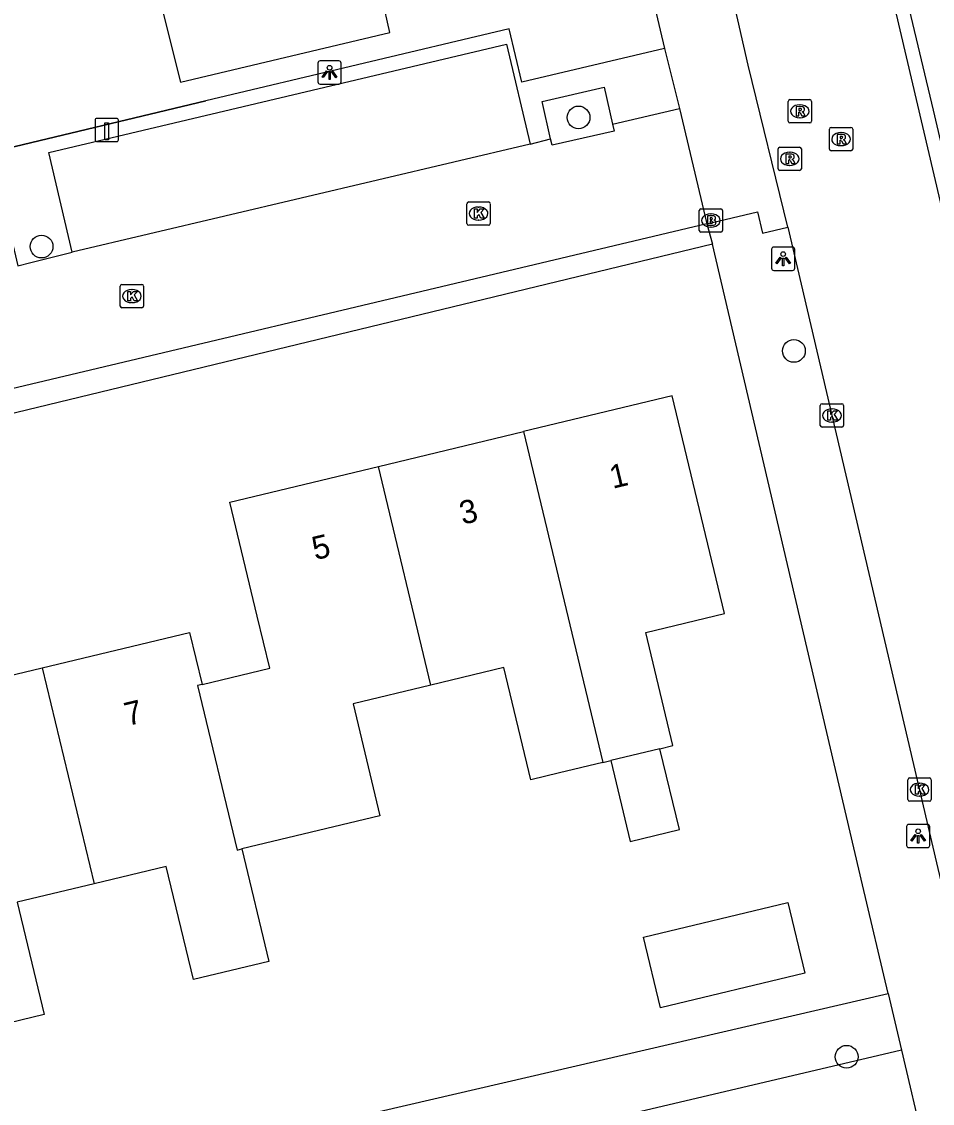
# Model space of a CAD drawing. Extents: x 157663 to 158496, y 379212 to 380934.
# Drawn here: x 158140.66 to 158179.72, y 380702.61 to 380749 of the extents above; entities that cross this region are included whole.
import ezdxf

# ---------------------------------------------------------------- set-up
doc = ezdxf.new("R2010")
doc.units = 0
for name, color, linetype in [('IMGEO_Boom', 7, 'Continuous'), ('IMGEO_Brandkraan', 7, 'Continuous'), ('IMGEO_Groenvoorziening', 7, 'Continuous'), ('IMGEO_Hek', 7, 'Continuous'), ('IMGEO_Kolk', 7, 'Continuous'), ('IMGEO_Laadpaal', 7, 'Continuous'), ('IMGEO_Lichtpunt', 7, 'Continuous'), ('IMGEO_Pand', 7, 'Continuous'), ('IMGEO_Pand_nummerreeks', 7, 'Continuous'), ('IMGEO_Rijbaan_lokaal_open', 7, 'Continuous'), ('IMGEO_Rioolput', 7, 'Continuous'), ('IMGEO_Voetpad_open', 7, 'Continuous')]:
    doc.layers.add(name, color=color, linetype=linetype)

msp = doc.modelspace()

# ---------------------------------------------------------------- linework, layer by layer
at = {"layer": 'IMGEO_Boom'}
for centre in [(158164.546, 380744.887), (158141.513, 380739.352), (158173.786, 380734.877), (158176.046, 380704.606)]:
    msp.add_circle(centre, 0.489, dxfattribs=at)
at = {"layer": 'IMGEO_Brandkraan'}
for p, q in [((158169.725, 380740.043), (158169.725, 380740.895)), ((158169.8, 380740.969), (158170.652, 380740.969)), ((158170.213, 380740.749), (158170.238, 380740.749)), ((158170.726, 380740.895), (158170.726, 380740.043)), ((158170.652, 380739.969), (158169.8, 380739.969)), ((158170.236, 380740.189), (158170.211, 380740.189))]:
    msp.add_line(p, q, dxfattribs=at)
for points in [[(158169.725, 380740.043), (158169.725, 380740.895)], [(158169.8, 380740.969), (158170.652, 380740.969)], [(158170.073, 380740.669), (158170.073, 380740.269), (158170.286, 380740.269)], [(158170.304, 380740.669), (158170.073, 380740.669)], [(158170.726, 380740.895), (158170.726, 380740.043)], [(158170.252, 380740.588), (158170.198, 380740.588), (158170.198, 380740.512)], [(158170.198, 380740.512), (158170.251, 380740.512)], [(158170.26, 380740.436), (158170.198, 380740.436), (158170.198, 380740.355)], [(158170.198, 380740.355), (158170.26, 380740.355)], [(158170.652, 380739.969), (158169.8, 380739.969)]]:
    msp.add_lwpolyline(points, dxfattribs=at)
for centre, radius, start, end in [((158169.802, 380740.893), 0.0765, 91.552, 178.448), ((158169.802, 380740.893), 0.0765, 91.552, 178.448), ((158170.308, 380740.524), 0.145, 59.4692, 91.5367), ((158170.65, 380740.893), 0.0765, 1.552, 88.448), ((158170.65, 380740.893), 0.0765, 1.552, 88.448), ((158170.253, 380740.55), 0.0379, 267.8285, 90.9355), ((158170.261, 380740.395), 0.0404, 269.8759, 90.5077), ((158170.292, 380740.52), 0.251, 268.6676, 293.5347), ((158170.333, 380740.571), 0.0922, 285.5137, 58.1501), ((158170.338, 380740.379), 0.105, 301.3115, 78.989), ((158169.802, 380740.045), 0.0765, 181.552, 268.448), ((158169.802, 380740.045), 0.0765, 181.552, 268.448), ((158170.65, 380740.045), 0.0765, 271.552, 358.448), ((158170.65, 380740.045), 0.0765, 271.552, 358.448)]:
    msp.add_arc(centre, radius, start, end, dxfattribs=at)
for centre, major_axis, ratio, start_param, end_param in [((158170.212, 380740.469), (-0.387, 0.002), 0.722429, 4.712389, 7.853982), ((158170.237, 380740.469), (-0.39, 0.002), 0.717154, 1.570796, 4.712389)]:
    msp.add_ellipse(centre, major_axis=major_axis, ratio=ratio, start_param=start_param, end_param=end_param, dxfattribs=at)
at = {"layer": 'IMGEO_Groenvoorziening'}
for points in [[(158140.633, 380698.699), (158177.827, 380707.322)], [(158178.399, 380704.888), (158134.823, 380694.638)]]:
    msp.add_lwpolyline(points, dxfattribs=at)
at = {"layer": 'IMGEO_Hek'}
for points in [[(158139.357, 380743.403), (158148.562, 380745.606)], [(158176.732, 380711.977), (158170.295, 380739.457)]]:
    msp.add_lwpolyline(points, dxfattribs=at)
at = {"layer": 'IMGEO_Kolk'}
for p, q in [((158159.76, 380740.339), (158159.76, 380741.191)), ((158159.835, 380741.265), (158160.687, 380741.265)), ((158160.761, 380741.191), (158160.761, 380740.339)), ((158160.248, 380741.045), (158160.273, 380741.045)), ((158160.687, 380740.265), (158159.835, 380740.265)), ((158160.271, 380740.485), (158160.246, 380740.485)), ((158144.888, 380736.801), (158144.888, 380737.653)), ((158144.963, 380737.727), (158145.815, 380737.727)), ((158145.376, 380737.507), (158145.401, 380737.507)), ((158145.889, 380737.653), (158145.889, 380736.801)), ((158145.815, 380736.727), (158144.963, 380736.727)), ((158145.399, 380736.947), (158145.374, 380736.947)), ((158174.918, 380731.682), (158174.918, 380732.534)), ((158174.993, 380732.608), (158175.845, 380732.608)), ((158175.406, 380732.388), (158175.431, 380732.388)), ((158175.919, 380732.534), (158175.919, 380731.682)), ((158175.845, 380731.608), (158174.993, 380731.608)), ((158175.429, 380731.828), (158175.404, 380731.828)), ((158178.75, 380716.563), (158179.602, 380716.563)), ((158178.675, 380715.637), (158178.675, 380716.489)), ((158179.163, 380716.343), (158179.188, 380716.343)), ((158179.676, 380716.489), (158179.676, 380715.637)), ((158179.186, 380715.783), (158179.161, 380715.783)), ((158179.602, 380715.563), (158178.75, 380715.563))]:
    msp.add_line(p, q, dxfattribs=at)
for points in [[(158159.76, 380740.339), (158159.76, 380741.191)], [(158159.835, 380741.265), (158160.687, 380741.265)], [(158160.761, 380741.191), (158160.761, 380740.339)], [(158160.081, 380740.965), (158160.204, 380740.965), (158160.204, 380740.814), (158160.334, 380740.965), (158160.498, 380740.965), (158160.352, 380740.814), (158160.505, 380740.565), (158160.353, 380740.565), (158160.268, 380740.729), (158160.204, 380740.662), (158160.204, 380740.565), (158160.081, 380740.565), (158160.081, 380740.965)], [(158160.687, 380740.265), (158159.835, 380740.265)], [(158144.888, 380736.801), (158144.888, 380737.653)], [(158144.963, 380737.727), (158145.815, 380737.727)], [(158145.209, 380737.427), (158145.332, 380737.427), (158145.332, 380737.276), (158145.462, 380737.427), (158145.626, 380737.427), (158145.48, 380737.276), (158145.633, 380737.027), (158145.481, 380737.027), (158145.396, 380737.191), (158145.332, 380737.124), (158145.332, 380737.027), (158145.209, 380737.027), (158145.209, 380737.427)], [(158145.889, 380737.653), (158145.889, 380736.801)], [(158145.815, 380736.727), (158144.963, 380736.727)], [(158174.918, 380731.682), (158174.918, 380732.534)], [(158174.993, 380732.608), (158175.845, 380732.608)], [(158175.919, 380732.534), (158175.919, 380731.682)], [(158175.239, 380732.308), (158175.362, 380732.308), (158175.362, 380732.157), (158175.492, 380732.308), (158175.656, 380732.308), (158175.51, 380732.157), (158175.663, 380731.908), (158175.511, 380731.908), (158175.426, 380732.072), (158175.362, 380732.005), (158175.362, 380731.908), (158175.239, 380731.908), (158175.239, 380732.308)], [(158175.845, 380731.608), (158174.993, 380731.608)], [(158178.75, 380716.563), (158179.602, 380716.563)], [(158178.675, 380715.637), (158178.675, 380716.489)], [(158178.996, 380716.263), (158179.119, 380716.263), (158179.119, 380716.112), (158179.249, 380716.263), (158179.413, 380716.263), (158179.267, 380716.112), (158179.42, 380715.863), (158179.268, 380715.863), (158179.183, 380716.027), (158179.119, 380715.96), (158179.119, 380715.863), (158178.996, 380715.863), (158178.996, 380716.263)], [(158179.676, 380716.489), (158179.676, 380715.637)], [(158179.602, 380715.563), (158178.75, 380715.563)]]:
    msp.add_lwpolyline(points, dxfattribs=at)
for centre, start, end in [((158159.837, 380741.189), 91.552, 178.448), ((158159.837, 380741.189), 91.552, 178.448), ((158160.685, 380741.189), 1.552, 88.448), ((158160.685, 380741.189), 1.552, 88.448), ((158159.837, 380740.341), 181.552, 268.448), ((158159.837, 380740.341), 181.552, 268.448), ((158160.685, 380740.341), 271.552, 358.448), ((158160.685, 380740.341), 271.552, 358.448), ((158144.965, 380737.651), 91.552, 178.448), ((158144.965, 380737.651), 91.552, 178.448), ((158145.813, 380737.651), 1.552, 88.448), ((158145.813, 380737.651), 1.552, 88.448), ((158144.965, 380736.803), 181.552, 268.448), ((158144.965, 380736.803), 181.552, 268.448), ((158145.813, 380736.803), 271.552, 358.448), ((158145.813, 380736.803), 271.552, 358.448), ((158174.995, 380732.532), 91.552, 178.448), ((158174.995, 380732.532), 91.552, 178.448), ((158175.843, 380732.532), 1.552, 88.448), ((158175.843, 380732.532), 1.552, 88.448), ((158174.995, 380731.684), 181.552, 268.448), ((158174.995, 380731.684), 181.552, 268.448), ((158175.843, 380731.684), 271.552, 358.448), ((158175.843, 380731.684), 271.552, 358.448), ((158178.752, 380716.487), 91.552, 178.448), ((158178.752, 380716.487), 91.552, 178.448), ((158179.6, 380716.487), 1.552, 88.448), ((158179.6, 380716.487), 1.552, 88.448), ((158178.752, 380715.639), 181.552, 268.448), ((158178.752, 380715.639), 181.552, 268.448), ((158179.6, 380715.639), 271.552, 358.448), ((158179.6, 380715.639), 271.552, 358.448)]:
    msp.add_arc(centre, 0.0765, start, end, dxfattribs=at)
for centre, major_axis, ratio, start_param, end_param in [((158160.247, 380740.765), (-0.387, 0.002), 0.722429, 4.712389, 7.853982), ((158160.272, 380740.765), (-0.39, 0.002), 0.717154, 1.570796, 4.712389), ((158145.375, 380737.227), (-0.387, 0.002), 0.722429, 4.712389, 7.853982), ((158145.4, 380737.227), (-0.39, 0.002), 0.717154, 1.570796, 4.712389), ((158175.405, 380732.108), (-0.387, 0.002), 0.722429, 4.712389, 7.853982), ((158175.43, 380732.108), (-0.39, 0.002), 0.717154, 1.570796, 4.712389), ((158179.162, 380716.063), (-0.387, 0.002), 0.722429, 4.712389, 7.853982), ((158179.187, 380716.063), (-0.39, 0.002), 0.717154, 1.570796, 4.712389)]:
    msp.add_ellipse(centre, major_axis=major_axis, ratio=ratio, start_param=start_param, end_param=end_param, dxfattribs=at)
at = {"layer": 'IMGEO_Laadpaal'}
for p, q in [((158144.726, 380744.85), (158143.885, 380744.85)), ((158144.726, 380744.85), (158143.885, 380744.85)), ((158143.81, 380744.766), (158143.81, 380743.925)), ((158143.81, 380744.766), (158143.81, 380743.925)), ((158144.81, 380743.934), (158144.81, 380744.775)), ((158144.81, 380743.934), (158144.81, 380744.775)), ((158143.894, 380743.85), (158144.735, 380743.85)), ((158143.894, 380743.85), (158144.735, 380743.85))]:
    msp.add_line(p, q, dxfattribs=at)
msp.add_lwpolyline([(158144.225, 380744.663), (158144.385, 380744.663), (158144.385, 380743.93), (158144.225, 380743.93), (158144.225, 380744.663)], dxfattribs=at)
for centre, start, end in [((158143.888, 380744.772), 92.4484, 184.2845), ((158143.888, 380744.772), 92.4484, 184.2845), ((158144.732, 380744.772), 2.4484, 94.2845), ((158144.732, 380744.772), 2.4484, 94.2845), ((158143.888, 380743.928), 182.4484, 274.2845), ((158143.888, 380743.928), 182.4484, 274.2845), ((158144.732, 380743.928), 272.4484, 4.2845), ((158144.732, 380743.928), 272.4484, 4.2845)]:
    msp.add_arc(centre, 0.0779, start, end, dxfattribs=at)
at = {"layer": 'IMGEO_Lichtpunt'}
for p, q in [((158153.367, 380747.221), (158153.367, 380746.414)), ((158153.367, 380747.221), (158153.367, 380746.414)), ((158154.269, 380747.316), (158153.461, 380747.316)), ((158154.269, 380747.316), (158153.461, 380747.316)), ((158154.363, 380746.414), (158154.363, 380747.221)), ((158154.363, 380746.414), (158154.363, 380747.221)), ((158153.461, 380746.32), (158154.269, 380746.32)), ((158153.461, 380746.32), (158154.269, 380746.32)), ((158173.727, 380739.328), (158172.919, 380739.328)), ((158173.727, 380739.328), (158172.919, 380739.328)), ((158172.825, 380739.233), (158172.825, 380738.426)), ((158172.825, 380739.233), (158172.825, 380738.426)), ((158173.821, 380738.426), (158173.821, 380739.233)), ((158173.821, 380738.426), (158173.821, 380739.233)), ((158172.919, 380738.332), (158173.727, 380738.332)), ((158172.919, 380738.332), (158173.727, 380738.332)), ((158178.617, 380714.479), (158178.617, 380713.672)), ((158178.617, 380714.479), (158178.617, 380713.672)), ((158179.519, 380714.574), (158178.711, 380714.574)), ((158179.519, 380714.574), (158178.711, 380714.574)), ((158179.613, 380713.672), (158179.613, 380714.479)), ((158179.613, 380713.672), (158179.613, 380714.479)), ((158178.711, 380713.578), (158179.519, 380713.578)), ((158178.711, 380713.578), (158179.519, 380713.578))]:
    msp.add_line(p, q, dxfattribs=at)
for points in [[(158153.741, 380746.885), (158153.78, 380746.857), (158153.592, 380746.595), (158153.554, 380746.622), (158153.741, 380746.885)], [(158153.843, 380746.837), (158153.89, 380746.837), (158153.89, 380746.515), (158153.843, 380746.515), (158153.843, 380746.837)], [(158153.953, 380746.857), (158153.991, 380746.884), (158154.178, 380746.622), (158154.139, 380746.594), (158153.953, 380746.857)], [(158173.199, 380738.897), (158173.238, 380738.869), (158173.05, 380738.607), (158173.012, 380738.634), (158173.199, 380738.897)], [(158173.301, 380738.849), (158173.348, 380738.849), (158173.348, 380738.527), (158173.301, 380738.527), (158173.301, 380738.849)], [(158173.411, 380738.869), (158173.449, 380738.896), (158173.636, 380738.634), (158173.597, 380738.606), (158173.411, 380738.869)], [(158178.991, 380714.143), (158179.03, 380714.115), (158178.842, 380713.853), (158178.804, 380713.88), (158178.991, 380714.143)], [(158179.093, 380714.095), (158179.14, 380714.095), (158179.14, 380713.773), (158179.093, 380713.773), (158179.093, 380714.095)], [(158179.203, 380714.115), (158179.241, 380714.142), (158179.428, 380713.88), (158179.389, 380713.852), (158179.203, 380714.115)]]:
    msp.add_lwpolyline(points, dxfattribs=at)
for centre in [(158153.866, 380747.019), (158173.324, 380739.031), (158179.116, 380714.277)]:
    msp.add_circle(centre, 0.0994, dxfattribs=at)
for centre, start, end in [((158153.461, 380747.221), 90, 180), ((158153.461, 380747.221), 90, 180), ((158154.269, 380747.221), 0, 90), ((158154.269, 380747.221), 0, 90), ((158153.461, 380746.414), 180, 270), ((158153.461, 380746.414), 180, 270), ((158154.269, 380746.414), 270, 0), ((158154.269, 380746.414), 270, 360), ((158172.919, 380739.233), 90, 180), ((158172.919, 380739.233), 90, 180), ((158173.727, 380739.233), 0, 90), ((158173.727, 380739.233), 0, 90), ((158172.919, 380738.426), 180, 270), ((158172.919, 380738.426), 180, 270), ((158173.727, 380738.426), 270, 0), ((158173.727, 380738.426), 270, 360), ((158178.711, 380714.479), 90, 180), ((158178.711, 380714.479), 90, 180), ((158179.519, 380714.479), 0, 90), ((158179.519, 380714.479), 0, 90), ((158178.711, 380713.672), 180, 270), ((158178.711, 380713.672), 180, 270), ((158179.519, 380713.672), 270, 0), ((158179.519, 380713.672), 270, 360)]:
    msp.add_arc(centre, 0.0946, start, end, dxfattribs=at)
at = {"layer": 'IMGEO_Pand'}
for points in [[(158150.033, 380757.147), (158150.777, 380754.025), (158145.896, 380752.863), (158146.578, 380750), (158147.467, 380746.403), (158156.458, 380748.531), (158156.12, 380750), (158155.708, 380751.791), (158160.827, 380753.01), (158159.316, 380759.355)], [(158168.04, 380717.819), (158168.592, 380717.952), (158167.428, 380722.801), (158170.807, 380723.611), (158168.566, 380732.948), (158162.19, 380731.418)], [(158155.962, 380729.924), (158162.19, 380731.418)], [(158162.19, 380731.418), (158165.595, 380717.232)], [(158148.398, 380720.569), (158151.299, 380721.266), (158150.764, 380723.496), (158149.588, 380728.394), (158155.962, 380729.924)], [(158158.213, 380720.543), (158155.962, 380729.924)], [(158141.542, 380721.282), (158147.862, 380722.799), (158148.398, 380720.569)], [(158143.765, 380712.026), (158140.464, 380711.234), (158141.619, 380706.419), (158138.603, 380705.695), (158137.451, 380710.494), (158135.226, 380719.766), (158141.542, 380721.282)], [(158141.542, 380721.282), (158143.765, 380712.026)], [(158165.595, 380717.232), (158163.731, 380716.785), (158162.496, 380716.489), (158161.343, 380721.294), (158158.213, 380720.543)], [(158148.398, 380720.569), (158148.205, 380720.523), (158149.898, 380713.471), (158150.099, 380713.519)], [(158158.213, 380720.543), (158154.874, 380719.741), (158156.026, 380714.942), (158150.099, 380713.519)], [(158168.04, 380717.819), (158165.928, 380717.312)], [(158165.928, 380717.312), (158166.76, 380713.846), (158168.872, 380714.354), (158168.04, 380717.819)], [(158165.595, 380717.232), (158165.928, 380717.312)], [(158150.099, 380713.519), (158151.257, 380708.693), (158148.027, 380707.918), (158146.863, 380712.77), (158143.765, 380712.026)], [(158173.528, 380711.228), (158174.258, 380708.188), (158168.068, 380706.702), (158167.339, 380709.742), (158173.528, 380711.228)]]:
    msp.add_lwpolyline(points, dxfattribs=at)
at = {"layer": 'IMGEO_Rijbaan_lokaal_open'}
for points in [[(158173.522, 380740.18), (158171.824, 380747.131), (158170.753, 380751.845), (158169.873, 380755.503), (158167.719, 380764.622), (158171.098, 380765.401), (158177.841, 380767.021)], [(158185.989, 380716.141), (158182.786, 380729.769), (158181.899, 380733.467), (158177.214, 380753.475)], [(158166.008, 380744.596), (158168.873, 380745.277)], [(158168.873, 380745.277), (158170.048, 380740.332)], [(158166.008, 380744.596), (158166.075, 380744.302), (158163.412, 380743.697), (158163.351, 380743.965)], [(158162.479, 380743.739), (158163.351, 380743.965)], [(158162.479, 380743.739), (158142.831, 380739.114)], [(158139.805, 380741.454), (158140.491, 380738.522), (158141.058, 380738.667), (158142.249, 380738.971), (158142.831, 380739.114)], [(158170.048, 380740.332), (158132.823, 380731.487)], [(158173.522, 380740.18), (158179.901, 380712.918), (158180.777, 380709.24), (158193.622, 380654.491)]]:
    msp.add_lwpolyline(points, dxfattribs=at)
at = {"layer": 'IMGEO_Rioolput'}
for p, q in [((158173.54, 380744.725), (158173.54, 380745.577)), ((158173.615, 380745.651), (158174.467, 380745.651)), ((158174.028, 380745.431), (158174.053, 380745.431)), ((158174.541, 380745.577), (158174.541, 380744.725)), ((158174.051, 380744.871), (158174.026, 380744.871)), ((158174.467, 380744.651), (158173.615, 380744.651)), ((158175.306, 380743.532), (158175.306, 380744.384)), ((158175.381, 380744.458), (158176.233, 380744.458)), ((158176.307, 380744.384), (158176.307, 380743.532)), ((158175.794, 380744.238), (158175.819, 380744.238)), ((158173.105, 380742.688), (158173.105, 380743.54)), ((158173.18, 380743.614), (158174.032, 380743.614)), ((158174.106, 380743.54), (158174.106, 380742.688)), ((158176.233, 380743.458), (158175.381, 380743.458)), ((158175.817, 380743.678), (158175.792, 380743.678)), ((158173.593, 380743.394), (158173.618, 380743.394)), ((158174.032, 380742.614), (158173.18, 380742.614)), ((158173.616, 380742.834), (158173.591, 380742.834))]:
    msp.add_line(p, q, dxfattribs=at)
for points in [[(158173.54, 380744.725), (158173.54, 380745.577)], [(158173.615, 380745.651), (158174.467, 380745.651)], [(158174.129, 380745.349), (158173.877, 380745.351), (158173.877, 380744.951)], [(158174.541, 380745.577), (158174.541, 380744.725)], [(158173.877, 380744.951), (158174.001, 380744.951), (158174.001, 380745.113), (158174.012, 380745.113)], [(158174.055, 380745.27), (158174.001, 380745.27), (158174.001, 380745.189)], [(158174.001, 380745.189), (158174.053, 380745.189)], [(158174.059, 380745.084), (158174.13, 380744.951), (158174.27, 380744.951), (158174.205, 380745.077)], [(158174.467, 380744.651), (158173.615, 380744.651)], [(158175.306, 380743.532), (158175.306, 380744.384)], [(158175.381, 380744.458), (158176.233, 380744.458)], [(158176.307, 380744.384), (158176.307, 380743.532)], [(158175.895, 380744.156), (158175.643, 380744.158), (158175.643, 380743.758)], [(158175.643, 380743.758), (158175.767, 380743.758), (158175.767, 380743.92), (158175.778, 380743.92)], [(158175.821, 380744.077), (158175.767, 380744.077), (158175.767, 380743.996)], [(158175.767, 380743.996), (158175.819, 380743.996)], [(158173.105, 380742.688), (158173.105, 380743.54)], [(158173.18, 380743.614), (158174.032, 380743.614)], [(158174.106, 380743.54), (158174.106, 380742.688)], [(158176.233, 380743.458), (158175.381, 380743.458)], [(158175.825, 380743.891), (158175.896, 380743.758), (158176.036, 380743.758), (158175.971, 380743.884)], [(158173.694, 380743.312), (158173.442, 380743.314), (158173.442, 380742.914)], [(158173.442, 380742.914), (158173.566, 380742.914), (158173.566, 380743.076), (158173.577, 380743.076)], [(158173.62, 380743.233), (158173.566, 380743.233), (158173.566, 380743.152)], [(158173.566, 380743.152), (158173.618, 380743.152)], [(158173.624, 380743.047), (158173.695, 380742.914), (158173.835, 380742.914), (158173.77, 380743.04)], [(158174.032, 380742.614), (158173.18, 380742.614)]]:
    msp.add_lwpolyline(points, dxfattribs=at)
for centre, radius, start, end in [((158173.617, 380745.575), 0.0765, 91.552, 178.448), ((158173.617, 380745.575), 0.0765, 91.552, 178.448), ((158174.128, 380745.239), 0.109, 350.3612, 89.416), ((158174.465, 380745.575), 0.0765, 1.552, 88.448), ((158174.465, 380745.575), 0.0765, 1.552, 88.448), ((158174.011, 380745.06), 0.0533, 26.0293, 88.6989), ((158174.037, 380745.378), 0.19, 274.7715, 282.9687), ((158174.061, 380745.174), 0.0964, 77.0061, 93.1865), ((158174.075, 380745.231), 0.0378, 276.6634, 79.6772), ((158174.126, 380745.239), 0.112, 277.5842, 350.9817), ((158174.11, 380745.024), 0.108, 29.5134, 73.7905), ((158173.617, 380744.727), 0.0765, 181.552, 268.448), ((158173.617, 380744.727), 0.0765, 181.552, 268.448), ((158174.465, 380744.727), 0.0765, 271.552, 358.448), ((158174.465, 380744.727), 0.0765, 271.552, 358.448), ((158175.383, 380744.382), 0.0765, 91.552, 178.448), ((158175.383, 380744.382), 0.0765, 91.552, 178.448), ((158176.231, 380744.382), 0.0765, 1.552, 88.448), ((158176.231, 380744.382), 0.0765, 1.552, 88.448), ((158175.777, 380743.867), 0.0533, 26.0293, 88.6989), ((158175.803, 380744.185), 0.19, 274.7715, 282.9687), ((158175.827, 380743.981), 0.0964, 77.0061, 93.1865), ((158175.841, 380744.038), 0.0378, 276.6634, 79.6772), ((158175.894, 380744.046), 0.109, 350.3612, 89.416), ((158175.892, 380744.046), 0.112, 277.5842, 350.9817), ((158175.876, 380743.831), 0.108, 29.5134, 73.7905), ((158173.182, 380743.538), 0.0765, 91.552, 178.448), ((158173.182, 380743.538), 0.0765, 91.552, 178.448), ((158174.03, 380743.538), 0.0765, 1.552, 88.448), ((158174.03, 380743.538), 0.0765, 1.552, 88.448), ((158175.383, 380743.534), 0.0765, 181.552, 268.448), ((158175.383, 380743.534), 0.0765, 181.552, 268.448), ((158176.231, 380743.534), 0.0765, 271.552, 358.448), ((158176.231, 380743.534), 0.0765, 271.552, 358.448), ((158173.576, 380743.023), 0.0533, 26.0293, 88.6989), ((158173.602, 380743.341), 0.19, 274.7715, 282.9687), ((158173.626, 380743.137), 0.0964, 77.0061, 93.1865), ((158173.64, 380743.194), 0.0378, 276.6634, 79.6772), ((158173.693, 380743.202), 0.109, 350.3612, 89.416), ((158173.691, 380743.202), 0.112, 277.5842, 350.9817), ((158173.675, 380742.987), 0.108, 29.5134, 73.7905), ((158173.182, 380742.69), 0.0765, 181.552, 268.448), ((158173.182, 380742.69), 0.0765, 181.552, 268.448), ((158174.03, 380742.69), 0.0765, 271.552, 358.448), ((158174.03, 380742.69), 0.0765, 271.552, 358.448)]:
    msp.add_arc(centre, radius, start, end, dxfattribs=at)
for centre, major_axis, ratio, start_param, end_param in [((158174.027, 380745.151), (-0.387, 0.002), 0.722429, 4.712389, 7.853982), ((158174.052, 380745.151), (-0.39, 0.002), 0.717154, 1.570796, 4.712389), ((158175.793, 380743.958), (-0.387, 0.002), 0.722429, 4.712389, 7.853982), ((158175.818, 380743.958), (-0.39, 0.002), 0.717154, 1.570796, 4.712389), ((158173.592, 380743.114), (-0.387, 0.002), 0.722429, 4.712389, 7.853982), ((158173.617, 380743.114), (-0.39, 0.002), 0.717154, 1.570796, 4.712389)]:
    msp.add_ellipse(centre, major_axis=major_axis, ratio=ratio, start_param=start_param, end_param=end_param, dxfattribs=at)
at = {"layer": 'IMGEO_Voetpad_open'}
for points in [[(158163.728, 380766.922), (158168.232, 380747.848)], [(158186.115, 380718.194), (158182.48, 380733.655), (158179.773, 380745.194), (158177.781, 380753.546)], [(158168.232, 380747.848), (158162.113, 380746.403), (158161.572, 380748.685), (158148.562, 380745.606), (158139.357, 380743.403)], [(158142.831, 380739.114), (158141.821, 380743.379), (158161.451, 380748.024), (158162.479, 380743.739)], [(158168.232, 380747.848), (158168.873, 380745.277)], [(158163.351, 380743.965), (158162.984, 380745.578), (158165.647, 380746.184), (158166.008, 380744.596)], [(158170.048, 380740.332), (158172.223, 380740.844), (158172.438, 380739.929), (158173.522, 380740.18)], [(158170.048, 380740.332), (158170.295, 380739.457)], [(158170.295, 380739.457), (158132.87, 380730.413), (158132.67, 380729.921), (158133.219, 380727.568), (158132.348, 380727.338)], [(158177.827, 380707.322), (158176.732, 380711.977), (158170.295, 380739.457)], [(158177.827, 380707.322), (158178.399, 380704.888)], [(158178.399, 380704.888), (158179.361, 380700.798)]]:
    msp.add_lwpolyline(points, dxfattribs=at)

# ---------------------------------------------------------------- texts
at = {"layer": 'IMGEO_Pand_nummerreeks'}
for s, rotation, p in [('1', 13.4932, (158166.012, 380728.962)), ('3', 13.4937, (158159.575, 380727.417)), ('5', 13.4937, (158153.249, 380725.899)), ('7', 13.4973, (158145.201, 380718.787))]:
    msp.add_text(s, height=1, rotation=rotation, dxfattribs=at).set_placement(p)

doc.saveas('drawing.dxf')
